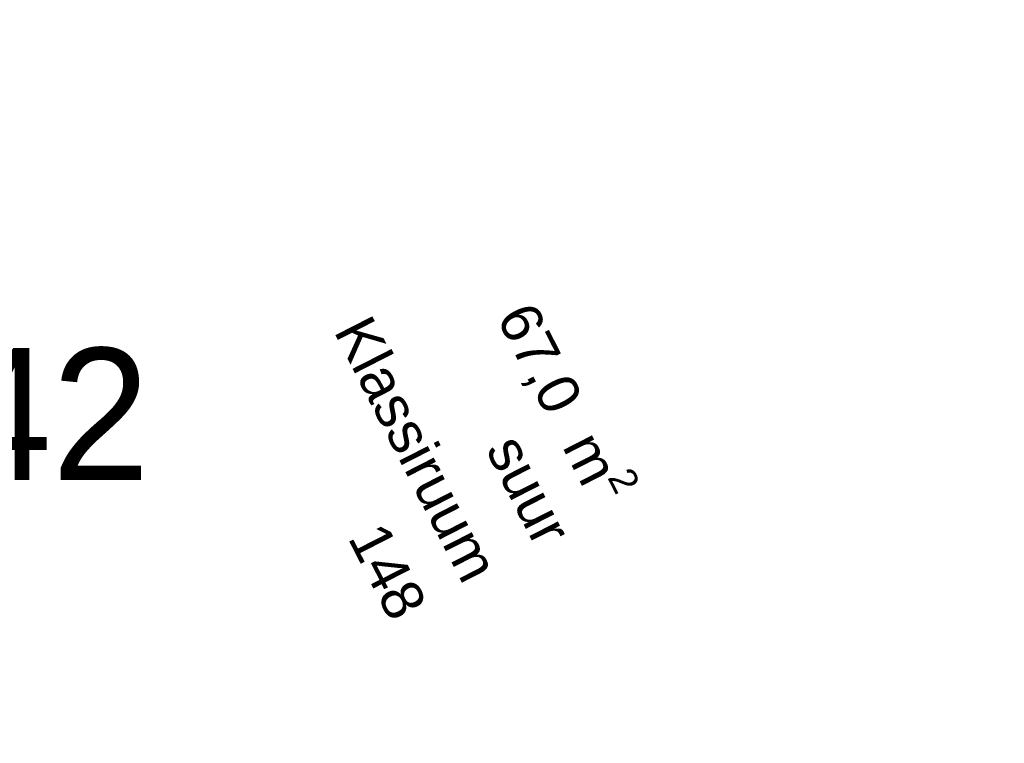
# Model space of a CAD drawing. Header units: metres. Extents: x 538891 to 1080079, y 6588829 to 13178720.
# Tile 831 of 1056: x 539915.64 to 539920.86, y 6589195.81 to 6589199.65. Entities that reach past the tile are written whole.
import ezdxf

# ---------------------------------------------------------------- set-up
doc = ezdxf.new("R2010")
doc.units = ezdxf.units.M
doc.header["$LTSCALE"] = 0.4
doc.linetypes.add('Triple Dashed', pattern=[92.604163, 66.145831, -26.458332])
doc.layers.add('AR', color=7, linetype='Continuous')
doc.layers.add('GEO', color=7, linetype='Continuous')
doc.styles.add('Arial', font='arial.ttf')
doc.styles.add('HK Explorer Book', font='txt')

msp = doc.modelspace()

# ---------------------------------------------------------------- texts
at = {"layer": 'AR', "color": 7, "char_height": 0.22, "attachment_point": 1, "rotation": 297.0398, "line_spacing_factor": 1.004016, "style": 'Arial'}
for s, insert in [('\\A1;67,0{\\H0.9851x; } m{\\H0.9851x;\\H0.6667x;\\S2 ^ ;}', (539918.4192, 6589198.1965)), ('Klassiruum', (539917.5001, 6589198.0959)), ('suur', (539918.3056, 6589197.4684)), ('148', (539917.5746, 6589196.9995))]:
    msp.add_mtext(s, dxfattribs=dict(at, insert=insert))
at = {"layer": 'GEO', "color": 8, "true_color": 0x7d7d7d, "insert": (539914.25, 6589197.195), "char_height": 0.7, "attachment_point": 7, "line_spacing_factor": 0.25, "style": 'HK Explorer Book'}
msp.add_mtext(' 5.42', dxfattribs=at)

# ---------------------------------------------------------------- next in the draw order: wipeouts: each hides what was drawn before it
at = {"color": 255, "linetype": 'Continuous', "lineweight": 5}
for points in [[(539916.3508, 6589193.018), (539913.0276, 6589199.529), (539913.0187, 6589199.5244), (539916.3419, 6589193.0135)], [(539916.5949, 6589192.6565), (539925.374, 6589197.1373), (539925.3694, 6589197.1462), (539916.5904, 6589192.6654)]]:
    msp.add_wipeout(points, dxfattribs=at).dxf.layer = 'AR'

# ---------------------------------------------------------------- next in the draw order: wipeouts: each hides what was drawn before it
for points in [[(539916.3419, 6589193.0135), (539913.0187, 6589199.5244), (539913.0054, 6589199.5176), (539916.3286, 6589193.0066)], [(539916.581, 6589192.6617), (539916.5823, 6589192.6612), (539925.3694, 6589197.1462), (539925.3012, 6589197.2798), (539916.5133, 6589192.7944)]]:
    msp.add_wipeout(points, dxfattribs=at).dxf.layer = 'AR'

# ---------------------------------------------------------------- next in the draw order: wipeouts: each hides what was drawn before it
msp.add_wipeout([(539916.3286, 6589193.0066), (539913.0054, 6589199.5176), (539912.992, 6589199.5108), (539916.3152, 6589192.9998)], dxfattribs=at).dxf.layer = 'AR'

# ---------------------------------------------------------------- next in the draw order: wipeouts: each hides what was drawn before it
for points in [[(539916.3152, 6589192.9998), (539912.992, 6589199.5108), (539912.9831, 6589199.5062), (539916.3063, 6589192.9953)], [(539916.3722, 6589192.7407), (539916.3928, 6589192.7329), (539925.3012, 6589197.2798), (539925.2694, 6589197.3422), (539916.3478, 6589192.7886)]]:
    msp.add_wipeout(points, dxfattribs=at).dxf.layer = 'AR'

# ---------------------------------------------------------------- next in the draw order: wipeouts: each hides what was drawn before it
msp.add_wipeout([(539916.3063, 6589192.9953), (539912.9831, 6589199.5062), (539912.9163, 6589199.4721), (539916.2395, 6589192.9612)], dxfattribs=at).dxf.layer = 'AR'

# ---------------------------------------------------------------- next in the draw order: linework, layer by layer
at = {"layer": 'AR', "color": 254, "linetype": 'Continuous', "true_color": 0xcccccc}
msp.add_solid([(539912.7248, 6589199.3744), (539916.048, 6589192.8634), (539912.9029, 6589199.4653), (539916.2261, 6589192.9544)], dxfattribs=at)

# ---------------------------------------------------------------- next in the draw order: wipeouts: each hides what was drawn before it
at = {"color": 255, "linetype": 'Continuous', "lineweight": 5}
msp.add_wipeout([(539916.3044, 6589192.7664), (539925.2694, 6589197.3422), (539925.268, 6589197.3448), (539916.3006, 6589192.7678)], dxfattribs=at).dxf.layer = 'AR'

# ---------------------------------------------------------------- next in the draw order: wipeouts: each hides what was drawn before it
msp.add_wipeout([(539916.2706, 6589192.7792), (539916.3006, 6589192.7678), (539925.268, 6589197.3448), (539925.1771, 6589197.523), (539916.1905, 6589192.9362)], dxfattribs=at).dxf.layer = 'AR'

# ---------------------------------------------------------------- next in the draw order: linework, layer by layer
at = {"layer": 'AR', "color": 251, "linetype": 'Triple Dashed', "lineweight": 9, "true_color": 0x575757}
msp.add_line((539930.8854, 6589169.3586), (539890.0405, 6589249.3836), dxfattribs=at)

doc.saveas('drawing.dxf')
